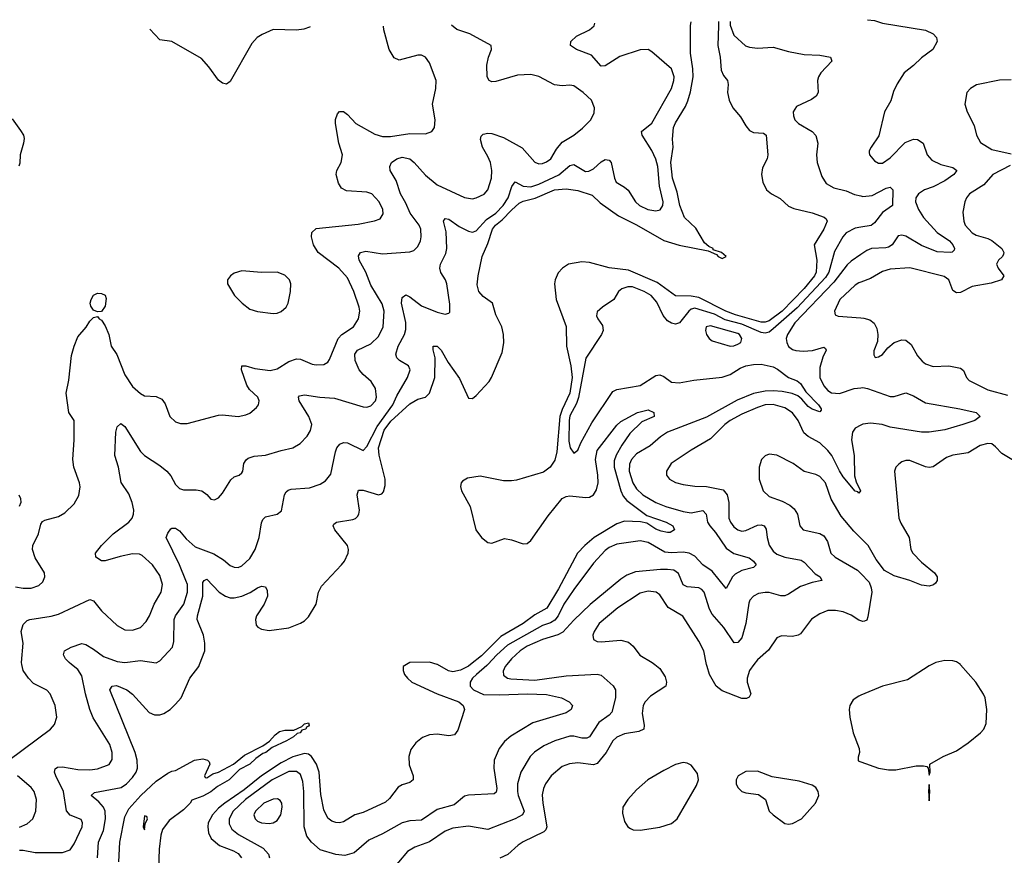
# Model space of a CAD drawing. Header units: inches. Extents: x 1771504 to 1971212, y 471788 to 643615.
# Tile 477 of 587: x 1865692 to 1870734, y 639024 to 643302. Entities that reach past the tile are written whole.
import ezdxf

# ---------------------------------------------------------------- set-up
doc = ezdxf.new("R2010")
doc.units = ezdxf.units.IN
doc.header["$MEASUREMENT"] = 0
for name, color, linetype in [('B8663', 7, 'Continuous'), ('B8664', 7, 'Continuous'), ('B8673', 7, 'Continuous'), ('B8674', 7, 'Continuous')]:
    doc.layers.add(name, color=color, linetype=linetype)

msp = doc.modelspace()

# ---------------------------------------------------------------- linework, layer by layer
at = {"layer": 'B8663', "color": 5}
for points, elevation in [([(1865636.4, 639510), (1865849.7, 639670), (1865870, 639693), (1865882.2, 639730), (1865873.5, 639790), (1865847.8, 639850), (1865829.8, 639869.8), (1865763, 639903), (1865736.9, 639930), (1865709.8, 639970), (1865702.7, 640000)], 360), ([(1865690.8, 639049.2), (1865710, 639049.4), (1865770, 639037), (1865910, 639037.8), (1865950, 639052), (1865970, 639081.6), (1866010.9, 639170), (1866014, 639190), (1866006.5, 639206.5), (1865950, 639228.4), (1865931.2, 639251.2), (1865916.5, 639350), (1865876.8, 639430), (1865869.8, 639450), (1865873, 639467), (1865885.6, 639474.4), (1865910, 639476.2), (1865990, 639462.2), (1866050, 639461.7), (1866090, 639466.7), (1866150, 639488.9), (1866165.5, 639514.5), (1866165.5, 639550), (1866153.2, 639590), (1866067.4, 639727.4), (1866050.5, 639770.5), (1866028.5, 639850), (1866010, 639942.4), (1865990, 639974.3), (1865957.2, 640000)], 340), ([(1866089.4, 639010), (1866095.7, 639090), (1866120.4, 639150), (1866131.3, 639210), (1866129, 639249), (1866121, 639270), (1866097.6, 639297.6), (1866057.4, 639330), (1866074.5, 639345.5), (1866211.2, 639370), (1866239.1, 639390), (1866270, 639421.8), (1866288.4, 639450), (1866294.6, 639470), (1866293.5, 639510), (1866283.2, 639550), (1866152.9, 639870), (1866165.7, 639890), (1866187.4, 639892.6), (1866239.5, 639870), (1866270, 639848), (1866354.9, 639754.9), (1866382.2, 639742.2), (1866410, 639742.3), (1866430, 639749.1), (1866462.2, 639770), (1866490, 639796.8), (1866517.9, 639830), (1866562.2, 639930), (1866609.3, 639990.7), (1866612.8, 640000)], 320), ([(1867672.3, 640000), (1867655.8, 639990), (1867654.9, 639970), (1867662.3, 639950), (1867677.3, 639930), (1867700.8, 639910), (1867829.7, 639849.7), (1867941.3, 639810), (1867963.5, 639790), (1867969.3, 639770), (1867936.4, 639663.6), (1867919.1, 639640.9), (1867890, 639635.4), (1867830, 639644.3), (1867790, 639639.9), (1867753.9, 639626.1), (1867720.3, 639599.7), (1867695.4, 639564.6), (1867684.2, 639530), (1867687.1, 639487.1), (1867706, 639430), (1867706.4, 639410), (1867690, 639396.3), (1867650, 639384.5), (1867630, 639372.1), (1867586.1, 639313.9), (1867564.9, 639295.1), (1867450, 639243.1), (1867408, 639230), (1867350, 639195.1), (1867330, 639189.8), (1867310, 639190.7), (1867290, 639198.4), (1867270, 639214), (1867250, 639257), (1867234.1, 639334.1), (1867225, 639450), (1867212.5, 639490), (1867185.9, 639530), (1867170, 639540.8), (1867150, 639543.9), (1867090, 639528.4), (1867030, 639497), (1866930.7, 639430), (1866840.8, 639359.2), (1866742.2, 639290), (1866710, 639264.4), (1866678.2, 639230), (1866657.6, 639190), (1866655, 639170), (1866658.6, 639138.6), (1866671.6, 639110), (1866714.5, 639074.5), (1866786.6, 639046.6), (1866810, 639032.5), (1866827.7, 639010)], 320), ([(1868089.4, 640000), (1868084.9, 639995.1), (1868030.6, 639950), (1868010.7, 639930), (1867998.6, 639910), (1867998.4, 639890), (1868015.2, 639870), (1868067.4, 639847.4), (1868150, 639844.3), (1868290, 639850.7), (1868390, 639846.6), (1868466, 639830), (1868506, 639810), (1868522.6, 639790), (1868516.5, 639770), (1868490, 639753.1), (1868318.9, 639701.1), (1868207.2, 639632.8), (1868174.4, 639605.6), (1868147.5, 639570), (1868122.5, 639510), (1868120.8, 639470), (1868135, 639365), (1868132.6, 639347.4), (1868121.2, 639338.8), (1867990, 639331.2), (1867970, 639326), (1867917.5, 639282.5), (1867830, 639257.9), (1867750, 639204.2), (1867690, 639200.6), (1867650, 639189.8), (1867550, 639133.7), (1867479.6, 639100.4), (1867404.2, 639035.8), (1867357.5, 639022.5), (1867310, 639027.2), (1867230, 639051.4), (1867186, 639090), (1867162.3, 639122.3), (1867148.1, 639170), (1867146.7, 639350), (1867142, 639402), (1867130, 639436.8), (1867110, 639453.3), (1867070, 639453), (1866985.1, 639410), (1866847.6, 639310), (1866784.8, 639250), (1866763.6, 639210), (1866764, 639184), (1866777.5, 639157.5), (1866811.9, 639130), (1866939.2, 639059.2), (1866965.1, 639030), (1866971.5, 639010)], 340), ([(1868186.5, 640000), (1868178.4, 639990), (1868167.1, 639967.1), (1868170, 639945.5), (1868190, 639931), (1868206.8, 639926.8), (1868330, 639920.7), (1868490, 639942.5), (1868650, 639950.9), (1868670, 639946.5), (1868731.7, 639891.7), (1868743.2, 639870), (1868743, 639830), (1868724.1, 639755.9), (1868710, 639740.3), (1868657.3, 639702.7), (1868610, 639630.9), (1868596.6, 639623.4), (1868570, 639624.1), (1868530, 639634.3), (1868510, 639633.2), (1868432.2, 639610), (1868375.8, 639584.2), (1868328, 639552), (1868305.2, 639530), (1868257.8, 639450), (1868241, 639390), (1868240.7, 639350), (1868245.4, 639330), (1868275.1, 639250), (1868267.6, 639230), (1868230, 639209.4), (1868090, 639156.2), (1867990, 639172.7), (1867910, 639162.4), (1867870, 639147.2), (1867790, 639091.9), (1867714.8, 639065.2), (1867677.4, 639042.6), (1867585.7, 638934.3)], 360), ([(1867999.9, 640000), (1867990, 639992.2), (1867950, 639971.3), (1867910, 639963.5), (1867888, 639968), (1867830.6, 640000)], 320), ([(1868944.8, 640000), (1868970, 639980.3), (1868997.1, 639937.1), (1869003.6, 639910), (1869000.3, 639890), (1868921.7, 639838.3), (1868895.5, 639810), (1868885.4, 639790), (1868879, 639750), (1868890.1, 639690), (1868887.8, 639670), (1868862.5, 639657.5), (1868790, 639645), (1868750, 639629.1), (1868729.7, 639610.3), (1868696, 639550), (1868650, 639492.7), (1868630, 639486.5), (1868550, 639497.7), (1868507.6, 639492.4), (1868470, 639477.4), (1868413.6, 639430), (1868385.2, 639390), (1868374.5, 639365.5), (1868367.7, 639332.3), (1868370.2, 639289.8), (1868391.5, 639170), (1868386.7, 639153.3), (1868376.3, 639143.7), (1868270, 639092.2), (1868244.6, 639075.4), (1868191.7, 639028.3), (1868150, 639008.9)], 380), ([(1869452.1, 640000), (1869430.1, 639970), (1869418.2, 639930), (1869417.1, 639910), (1869436.5, 639850), (1869427.2, 639832.8), (1869413.7, 639826.3), (1869390, 639827.1), (1869290, 639865.2), (1869258.2, 639890), (1869225.4, 639950), (1869212.2, 639990), (1869210, 640000)], 380), ([(1870000, 639843), (1869990, 639838.9), (1869961.1, 639818.9), (1869943.8, 639790), (1869940.4, 639770), (1869943.8, 639730), (1869960.4, 639650), (1869990.4, 639570), (1869992.4, 639550), (1869985.5, 639525.5), (1869986.4, 639506.4), (1870000, 639501.7)], 420), ([(1866199.3, 638990), (1866204.9, 639090), (1866230, 639220.7), (1866250, 639261.3), (1866311.7, 639330), (1866390, 639402.7), (1866450, 639444.9), (1866470, 639454.8), (1866490, 639458), (1866586, 639510), (1866630, 639518), (1866654, 639510), (1866662, 639502), (1866664.7, 639490), (1866638, 639430), (1866642, 639422), (1866650, 639421), (1866680.1, 639439.9), (1866709, 639450), (1866786, 639490), (1866843.6, 639536.4), (1866936.6, 639583.4), (1866971.7, 639608.3), (1866999.5, 639640.5), (1867022.3, 639657.7), (1867050, 639663.9), (1867095.3, 639664.7), (1867136.2, 639683.8), (1867150, 639696.3), (1867170, 639701), (1867174, 639690), (1867170, 639684.5), (1867160.7, 639679.3), (1867157.1, 639670), (1867136.5, 639663.5), (1867127.3, 639650), (1867113.2, 639646.8), (1867094, 639630), (1867058.6, 639610), (1866984.2, 639575.8), (1866952.8, 639550), (1866936.1, 639543.9), (1866901.2, 639518.8), (1866870, 639489.5), (1866817.9, 639462.1), (1866764.5, 639410), (1866704.1, 639375.9), (1866670, 639349.2), (1866630, 639325.6), (1866573.7, 639306.3), (1866564.2, 639290), (1866530, 639255.5), (1866457.5, 639202.5), (1866423.8, 639156.2), (1866413.9, 639126.1), (1866405.8, 639054.1), (1866401.6, 638910)], 280), ([(1865690, 639167.6), (1865730, 639183.8), (1865758.7, 639210), (1865774, 639250), (1865778, 639310), (1865765.6, 639350), (1865750.4, 639370.4), (1865679.8, 639430)], 360)]:
    msp.add_lwpolyline(points, dxfattribs=dict(at, elevation=elevation))
for points, elevation in [([(1869090, 639498), (1869050, 639488), (1868990, 639458.5), (1868909.4, 639410.6), (1868850, 639359.1), (1868806.7, 639310), (1868780.9, 639270), (1868779.2, 639239.2), (1868790, 639196), (1868805.5, 639170), (1868819.9, 639159.9), (1868833.8, 639153.8), (1868870, 639151.7), (1868970, 639167.3), (1869030, 639186), (1869058.7, 639210), (1869158.4, 639381.6), (1869167.8, 639410), (1869163, 639443), (1869130, 639484.5), (1869110, 639495.1)], 420), ([(1869470, 639455.1), (1869410, 639452.8), (1869370.6, 639430), (1869360.4, 639410), (1869360.5, 639390), (1869370.4, 639370.4), (1869390, 639350.8), (1869410, 639343.8), (1869475.3, 639335.3), (1869510.8, 639310), (1869530.4, 639250), (1869550.4, 639230), (1869610, 639186.4), (1869630, 639183.7), (1869650, 639187), (1869696.2, 639210), (1869767, 639290), (1869783.7, 639330), (1869781.2, 639350), (1869769, 639370), (1869750, 639382.7), (1869683.9, 639403.9), (1869546, 639426)], 420), ([(1867012.1, 639312.1), (1866990, 639311.2), (1866942.8, 639290), (1866899.3, 639250), (1866891.3, 639230), (1866897.3, 639210), (1866910, 639198), (1866930, 639189.4), (1866970, 639186.7), (1866990, 639190.2), (1867010, 639201.7), (1867029.8, 639230.2), (1867036.5, 639270), (1867033.6, 639290), (1867024.8, 639304.8)], 360), ([(1866330, 639226), (1866324.7, 639170), (1866330, 639154), (1866334.6, 639185.4), (1866346, 639210), (1866342, 639222)], 280)]:
    msp.add_lwpolyline(points, close=True, dxfattribs=dict(at, elevation=elevation))
at = {"layer": 'B8664', "color": 5}
for points, elevation in [([(1865957.2, 640000), (1865944.4, 640010), (1865926, 640030), (1865916.4, 640050), (1865920.5, 640070), (1865955.1, 640090), (1866010, 640107.2), (1866030, 640102.6), (1866070, 640079.6), (1866120.9, 640040.9), (1866190, 640016.1), (1866230, 640010.9), (1866310, 640021.4), (1866390, 640008.7), (1866410, 640019.5), (1866474.7, 640090), (1866481.4, 640118.6), (1866482.8, 640230), (1866489.9, 640250.1), (1866532.5, 640310), (1866551.6, 640370), (1866550.3, 640410), (1866542.7, 640430), (1866510, 640510.8), (1866442.4, 640650), (1866450, 640672.7), (1866465.4, 640694.6), (1866470, 640698.7), (1866490, 640698.2), (1866510, 640684.9), (1866543.4, 640643.4), (1866590, 640602.8), (1866686.3, 640566.3), (1866736.1, 640536.1), (1866770, 640508.1), (1866790, 640499.1), (1866810, 640496.9), (1866830, 640504.9), (1866870, 640542.7), (1866898, 640590), (1866918.4, 640650), (1866930, 640726), (1866937, 640743), (1866950, 640756), (1867010, 640770.3), (1867032.9, 640787.1), (1867047.9, 640870), (1867055.7, 640884.3), (1867066.5, 640893.5), (1867082.3, 640897.7), (1867175.1, 640904.9), (1867230, 640924), (1867258.5, 640941.5), (1867284.4, 640975.6), (1867308.6, 641090), (1867316.5, 641110), (1867331.6, 641128.4), (1867350, 641136.8), (1867370, 641136.1), (1867450, 641095.6), (1867470, 641116.1), (1867521.8, 641218.2), (1867602.8, 641330), (1867623.4, 641376.6), (1867677.7, 641470), (1867692.2, 641510), (1867682.4, 641530), (1867636.6, 641556.6), (1867622.4, 641570), (1867618, 641590), (1867629.7, 641629.8), (1867663.2, 641690), (1867670, 641716), (1867669.2, 641750.8), (1867646.9, 641850), (1867650, 641879.3), (1867670, 641892.8), (1867690, 641883.2), (1867750, 641836.6), (1867830, 641804), (1867870, 641794.9), (1867890, 641798.8), (1867894.9, 641805.1), (1867895.4, 641844.6), (1867879.2, 641950), (1867872.1, 641970), (1867848.1, 642008.1), (1867843.7, 642030), (1867847.5, 642050), (1867874.5, 642105.5), (1867878.7, 642130), (1867875.5, 642215.5), (1867861.5, 642270), (1867870, 642284.4), (1867890, 642280.7), (1867942.9, 642243), (1867990, 642218.7), (1868010, 642214.8), (1868030, 642221.4), (1868081.6, 642278.4), (1868130, 642312.2), (1868167.1, 642350), (1868193.6, 642390), (1868211.7, 642448.3), (1868228.8, 642471.2), (1868270.4, 642450), (1868310, 642445.8), (1868350, 642459.5), (1868452.2, 642507.8), (1868510, 642555.7), (1868530, 642560.5), (1868590, 642524.2), (1868606.8, 642526.8), (1868630, 642539.2), (1868670, 642575), (1868690, 642586.2), (1868710, 642582.3), (1868720.2, 642570), (1868737.8, 642490), (1868747, 642470), (1868790, 642445.3), (1868808.3, 642428.3), (1868846.2, 642370), (1868866.5, 642350), (1868908.4, 642330), (1868950, 642322.7), (1868972.2, 642327.8), (1868986.2, 642350), (1868987.1, 642370), (1868967.7, 642450), (1868959.2, 642550), (1868950, 642588.4), (1868930, 642632), (1868879.2, 642710), (1868875.8, 642730), (1868930, 642772.4), (1869029.8, 642950), (1869041.7, 642990), (1869042.9, 643010), (1869029.7, 643050), (1868930, 643137), (1868909.7, 643149.7), (1868870, 643148.4), (1868766, 643114), (1868690, 643065.1), (1868670, 643064.7), (1868619.7, 643119.7), (1868542.7, 643150), (1868512.7, 643170), (1868515.1, 643190), (1868542.9, 643217.1), (1868610, 643250.3), (1868633.7, 643270), (1868637.4, 643283.8)], 340), ([(1866612.8, 640000), (1866639.5, 640070), (1866639.6, 640110), (1866632.6, 640150), (1866600.4, 640230), (1866601.9, 640250), (1866629.9, 640350), (1866630, 640421), (1866636, 640430), (1866650, 640437), (1866713.2, 640370), (1866746.3, 640350), (1866770, 640342.5), (1866790, 640341.5), (1866830, 640350.1), (1866871.2, 640368.8), (1866910, 640393.2), (1866930, 640401.1), (1866950, 640398), (1866959.8, 640379.8), (1866961.3, 640350), (1866944.1, 640310), (1866905, 640250), (1866898.9, 640230), (1866902.5, 640202.5), (1866911.1, 640191.1), (1866930, 640181.8), (1866970, 640174.2), (1867070, 640188.3), (1867130, 640211.5), (1867150, 640224.4), (1867170, 640245.2), (1867209.9, 640310), (1867222.6, 640370), (1867238, 640402), (1867339.2, 640510), (1867354.6, 640530), (1867374.6, 640570), (1867375.3, 640590), (1867369.9, 640610), (1867305.3, 640690), (1867296.4, 640710), (1867300.7, 640719.3), (1867314, 640730), (1867397.4, 640742.6), (1867411.5, 640748.5), (1867421, 640759), (1867428.8, 640770), (1867431.4, 640790), (1867420.8, 640870), (1867427, 640893), (1867450, 640893.8), (1867530, 640869.3), (1867546.3, 640873.7), (1867554.8, 640885.2), (1867562.9, 640917.1), (1867563.9, 640950), (1867532.8, 641072.8), (1867529.7, 641109.7), (1867559, 641201), (1867593.2, 641246.8), (1867690, 641334.3), (1867730, 641358.5), (1867770, 641369.5), (1867790.4, 641390), (1867817.9, 641470), (1867818.9, 641570), (1867809.1, 641610.9), (1867809.9, 641630.2), (1867830, 641631), (1867850.1, 641610.1), (1867886.1, 641546.1), (1867944, 641464), (1867990, 641364.4), (1868010, 641362.4), (1868030, 641377.1), (1868096.9, 641450), (1868108.2, 641470), (1868162.3, 641597.7), (1868171.9, 641648.1), (1868169.3, 641690), (1868160.2, 641730), (1868130.7, 641790), (1868112.9, 641850), (1868065.1, 641885.1), (1868043.1, 641910), (1868035.3, 641944.7), (1868040.3, 641990), (1868060.5, 642090), (1868090, 642156.9), (1868112.6, 642230), (1868127.8, 642250), (1868163.3, 642276.7), (1868210, 642327.2), (1868250, 642362.6), (1868270, 642372.3), (1868331.2, 642388.7), (1868430, 642430.1), (1868490, 642436.4), (1868550, 642427.7), (1868622.8, 642402.8), (1868664.2, 642364.2), (1868758.4, 642298.4), (1868850, 642252.1), (1868990, 642171.8), (1869070, 642147.9), (1869218, 642118), (1869260.5, 642100.5), (1869268.4, 642090), (1869290, 642079.5), (1869309.3, 642090), (1869285.2, 642110), (1869243.7, 642123.7), (1869242.7, 642130), (1869220.3, 642140.3), (1869199.3, 642159.3), (1869153.8, 642233.8), (1869097, 642290), (1869072.8, 642350), (1869058.5, 642418.5), (1869035.2, 642490), (1869027, 642570), (1869038, 642650), (1869035.4, 642690), (1869040.4, 642750), (1869050, 642774.4), (1869102, 642858), (1869114.2, 642885.8), (1869127.6, 642932.4), (1869140.2, 643010), (1869139.6, 643050), (1869126.7, 643130), (1869127.9, 643272), (1869130.1, 643290.2)], 320), ([(1869269.9, 643292), (1869270.6, 643270), (1869266.4, 643170), (1869279.9, 643110), (1869284.1, 643044.1), (1869296.3, 643016.3), (1869316.9, 642990), (1869320.2, 642970), (1869315.9, 642930), (1869324.5, 642890), (1869344.6, 642850), (1869384.1, 642804.1), (1869410, 642758), (1869430, 642734.4), (1869450, 642723.6), (1869501.1, 642721.1), (1869514.9, 642710), (1869523.8, 642610), (1869520.5, 642590), (1869496.5, 642543.5), (1869490.3, 642510), (1869498.3, 642470), (1869516.4, 642430), (1869542, 642410), (1869586.9, 642386.9), (1869630, 642347), (1869655.8, 642335.8), (1869750, 642312.9), (1869811.5, 642291.5), (1869822.8, 642282.8), (1869827, 642270), (1869810.1, 642230), (1869761.2, 642150), (1869774.1, 642070), (1869771.6, 642010), (1869762.2, 641990), (1869710, 641924.8), (1869596.4, 641810), (1869530, 641759.9), (1869510, 641753), (1869490, 641752.8), (1869357.4, 641790), (1869307.8, 641810), (1869170, 641879.3), (1869130, 641886.8), (1869050, 641888.1), (1868957.1, 641957.1), (1868810, 642018.8), (1868710, 642032.3), (1868610, 642059.4), (1868570, 642062.3), (1868502, 642050), (1868472.4, 642030), (1868450, 642006), (1868434, 641970), (1868430.4, 641950), (1868439.7, 641870), (1868490.7, 641730.7), (1868491.5, 641630), (1868514.4, 641530), (1868520.4, 641470), (1868509.2, 641390), (1868470, 641306.8), (1868457.7, 641270), (1868442, 641090), (1868432.8, 641047.2), (1868409.1, 641010.9), (1868374.5, 640985.5), (1868235.8, 640944.2), (1868210, 640940.1), (1868170, 640941.5), (1868050, 640965.2), (1867985.7, 640954.3), (1867960.2, 640939.8), (1867952.2, 640930), (1867949, 640911), (1867954.3, 640890), (1867999, 640810), (1868027.6, 640690), (1868057, 640650), (1868090, 640625.7), (1868110, 640621.1), (1868174.5, 640645.5), (1868210, 640639.3), (1868270, 640617.5), (1868290, 640620.2), (1868310, 640635.9), (1868397.9, 640762.1), (1868469.9, 640850.1), (1868490, 640860.5), (1868510, 640864.2), (1868590, 640855.6), (1868610, 640857.4), (1868630.9, 640869.1), (1868645.8, 640894.2), (1868654.6, 640930), (1868653.1, 640970), (1868640.7, 641050), (1868650, 641096.5), (1868750, 641225.2), (1868770, 641244.5), (1868856.2, 641290), (1868910, 641303.7), (1868939.1, 641290), (1868940.7, 641270), (1868877.3, 641242.7), (1868817.1, 641182.9), (1868776, 641124), (1868747, 641073), (1868735.9, 641044.1), (1868735.5, 641010), (1868770.8, 640890), (1868782.8, 640862.8), (1868800.4, 640840.4), (1868903.9, 640763.9), (1869003.1, 640730), (1869037.6, 640710), (1869045.5, 640690), (1869023.1, 640676.9), (1869010, 640675.6), (1868976.6, 640683.4), (1868950, 640693.9), (1868903.6, 640723.6), (1868871.7, 640731.6), (1868790, 640734.8), (1868750, 640721.3), (1868634.4, 640650), (1868586.5, 640610), (1868548.8, 640571.2), (1868451.6, 640388.4), (1868390.7, 640289.3), (1868330, 640254.3), (1868270.4, 640209.6), (1868156.3, 640143.7), (1868056, 640044), (1867999.9, 640000)], 320), ([(1869330, 643292.8), (1869330, 643274.8), (1869350, 643222.4), (1869408.7, 643168.7), (1869430, 643160.8), (1869470, 643156.5), (1869550, 643160.8), (1869630, 643138.9), (1869710, 643123.2), (1869790, 643120.8), (1869844.7, 643110), (1869850.6, 643090), (1869795.5, 643030), (1869782.4, 643010), (1869777.6, 642990), (1869781.6, 642930), (1869770.5, 642910), (1869746.9, 642893.1), (1869670, 642857.4), (1869653.1, 642830), (1869654, 642810), (1869662.4, 642790), (1869680.3, 642770), (1869750.1, 642730.1), (1869768.6, 642708.6), (1869780.2, 642670), (1869773.2, 642610), (1869776.5, 642570), (1869799.1, 642499.1), (1869822.6, 642462.6), (1869860.5, 642440.5), (1869925.2, 642425.2), (1869967.1, 642407.1), (1870000, 642399.5)], 340), ([(1865670, 640398.8), (1865710, 640391.1), (1865750, 640391.3), (1865790, 640404.6), (1865810, 640423), (1865821.1, 640450), (1865818.9, 640470), (1865770, 640546.6), (1865757.7, 640590), (1865758.9, 640610), (1865788, 640670), (1865800.5, 640719.5), (1865807.9, 640732.1), (1865820.1, 640739.9), (1865890, 640758), (1865922.6, 640777.4), (1865970, 640823), (1865993.6, 640866.4), (1866001, 640910), (1865998.5, 640930), (1865968.2, 641010), (1865963.5, 641050), (1865969.7, 641150), (1865969.7, 641249.7), (1865943, 641290), (1865929.7, 641390.3), (1865943.8, 641456.2), (1865956.8, 641583.2), (1865970, 641630.8), (1865990, 641678.8), (1866031.9, 641728.1), (1866050, 641758), (1866070, 641778), (1866090, 641782), (1866098, 641770), (1866110, 641764), (1866130, 641734.4), (1866148, 641690), (1866159.2, 641630), (1866188.4, 641588.4), (1866230, 641483.6), (1866270, 641423.2), (1866310, 641387.2), (1866330, 641376.9), (1866390, 641373.4), (1866419.1, 641359.1), (1866435.8, 641335.8), (1866461.1, 641270), (1866490, 641242.4), (1866514.7, 641234.7), (1866550, 641234.9), (1866710, 641276.9), (1866730, 641279.1), (1866810, 641270.3), (1866850, 641278), (1866870, 641287), (1866904.4, 641315.6), (1866914.7, 641330), (1866918.9, 641350), (1866911, 641370), (1866869.2, 641409.2), (1866855.3, 641430), (1866828, 641510), (1866829.3, 641530), (1866849.7, 641530.3), (1866896.2, 641516.2), (1866973.9, 641506.1), (1867010, 641514.3), (1867070, 641552.1), (1867110, 641565.7), (1867130, 641564.3), (1867190, 641537.8), (1867210, 641534.2), (1867250, 641537.3), (1867270, 641548.9), (1867278, 641562), (1867323, 641670), (1867342, 641690), (1867402, 641730), (1867426.1, 641770), (1867433.4, 641810), (1867430.5, 641830), (1867403.7, 641910), (1867370, 641979.8), (1867325.4, 642030), (1867219.5, 642110), (1867196.2, 642150), (1867185.7, 642190), (1867188.3, 642211.7), (1867210, 642233.2), (1867425.7, 642254.3), (1867508.2, 642271.8), (1867537.2, 642282.7), (1867552.7, 642307.3), (1867551.7, 642330), (1867532.8, 642370), (1867495.1, 642410), (1867470, 642418.7), (1867365.3, 642425.3), (1867340, 642440), (1867324.2, 642464.2), (1867311.9, 642510), (1867315.6, 642530), (1867338.8, 642570), (1867344.7, 642610), (1867326.6, 642670), (1867309.8, 642769.8), (1867308.9, 642791.1), (1867320, 642820), (1867330, 642832), (1867350, 642831.6), (1867370, 642816.9), (1867412.9, 642770), (1867510, 642715.8), (1867550, 642703.5), (1867590, 642704.6), (1867690, 642718.6), (1867770, 642718), (1867802.7, 642730), (1867816.9, 642750), (1867818.9, 642790), (1867805.1, 642870), (1867823.1, 642950), (1867823.8, 642990), (1867790, 643080.9), (1867770, 643109.5), (1867750, 643119.6), (1867730, 643120.5), (1867634.5, 643094.5), (1867610, 643106), (1867584.5, 643150), (1867556.5, 643250), (1867555.7, 643269.6)], 380), ([(1865702.7, 640000), (1865700.3, 640010), (1865708.8, 640110), (1865699.3, 640170), (1865710, 640204.9), (1865730, 640224.9), (1865744, 640230), (1865852.8, 640247.2), (1865890, 640257.7), (1866050, 640334), (1866070, 640326), (1866110, 640274.7), (1866190, 640199.6), (1866230, 640178.6), (1866270, 640175.6), (1866310, 640190.2), (1866339.1, 640220.9), (1866356.2, 640250), (1866380.8, 640310), (1866415.5, 640370), (1866422.8, 640410), (1866410, 640455.6), (1866372.1, 640510), (1866319.1, 640559.1), (1866304.9, 640564.9), (1866270, 640566.3), (1866206.4, 640553.6), (1866130, 640531.1), (1866110, 640531.5), (1866080.7, 640550), (1866080.5, 640570), (1866109.7, 640610), (1866169.9, 640670.1), (1866251.1, 640730), (1866267.2, 640750), (1866274, 640770), (1866275.5, 640790), (1866267.3, 640830), (1866250, 640874.3), (1866212, 640932), (1866197, 641010), (1866178.5, 641070), (1866183.1, 641190), (1866190, 641217.3), (1866210, 641234), (1866230, 641219.1), (1866310, 641091.7), (1866330.4, 641070), (1866410, 641019.6), (1866444.9, 640990), (1866465.9, 640965.9), (1866490, 640922), (1866510, 640902.3), (1866530, 640894), (1866594.9, 640894.9), (1866624.7, 640890), (1866650.4, 640870.4), (1866670, 640846.8), (1866690, 640842.8), (1866710, 640854), (1866730, 640877.3), (1866773.3, 640946.7), (1866790, 640960.7), (1866815.3, 640970), (1866830, 640981), (1866835.1, 640990), (1866839.7, 641030), (1866850.9, 641049.1), (1866862.3, 641057.7), (1866893.2, 641066.8), (1866950, 641072.1), (1867030, 641096.5), (1867090.7, 641109.3), (1867127.7, 641132.3), (1867164.4, 641170), (1867181.7, 641198.3), (1867187.3, 641230), (1867172.4, 641270), (1867122.6, 641350), (1867119.1, 641370), (1867124.2, 641375.8), (1867150, 641380.6), (1867229.1, 641369.1), (1867304.2, 641364.2), (1867450, 641319), (1867470, 641318.3), (1867490, 641324.9), (1867513.5, 641350), (1867518.4, 641370), (1867513.3, 641413.3), (1867491.3, 641450), (1867450, 641484.8), (1867429.5, 641509.5), (1867410, 641557.6), (1867407.5, 641590), (1867422.4, 641610), (1867490, 641642.5), (1867530, 641680.7), (1867552.9, 641730), (1867559, 641810), (1867547.9, 641847.9), (1867490, 641943.5), (1867463.9, 642010), (1867429.8, 642070), (1867426.4, 642093.6), (1867437.6, 642110), (1867463.9, 642116.1), (1867550, 642102.9), (1867690, 642112.7), (1867710, 642120.2), (1867730, 642140.3), (1867744.1, 642170), (1867747.9, 642190), (1867745.5, 642230), (1867738.2, 642250), (1867691.3, 642311.3), (1867670, 642362), (1867642, 642410), (1867618.9, 642478.9), (1867589.8, 642530), (1867586.8, 642550), (1867595.5, 642570), (1867623.1, 642590), (1867650, 642597.8), (1867690, 642589.5), (1867711.6, 642571.6), (1867770, 642505.4), (1867830, 642455.8), (1867970, 642391.2), (1868010, 642385.4), (1868030, 642389.2), (1868070, 642408.1), (1868089.8, 642430), (1868108.4, 642490), (1868109.2, 642530), (1868102.1, 642570), (1868090, 642601.1), (1868062.2, 642650), (1868051.6, 642688.4), (1868055.1, 642704.9), (1868064.9, 642715.1), (1868090, 642720.9), (1868110, 642719.1), (1868170, 642698.6), (1868265.7, 642645.7), (1868330, 642571.8), (1868350, 642563.2), (1868370, 642565.2), (1868390, 642573.4), (1868411.6, 642590), (1868440.3, 642639.7), (1868470, 642675.2), (1868529.4, 642710), (1868574.2, 642745.9), (1868616, 642790), (1868634.2, 642825.8), (1868635.1, 642850), (1868619.6, 642890), (1868577.6, 642930), (1868530, 642963), (1868510, 642966.6), (1868470, 642963.1), (1868430, 642968.8), (1868350, 643011.6), (1868310, 643022), (1868241.2, 643018.8), (1868130, 642985.4), (1868110, 642984.5), (1868095.3, 642990), (1868086.6, 643010), (1868083.7, 643070), (1868092, 643110), (1868107.3, 643150), (1868107, 643170), (1867997.1, 643230), (1867930, 643251.7), (1867902.7, 643274.2)], 360), ([(1867178.8, 643264.7), (1867176.5, 643263.5), (1867146.8, 643253.2), (1867110, 643249), (1866990, 643252.4), (1866933.7, 643226.3), (1866908.2, 643210), (1866879.7, 643180.3), (1866770, 642985.6), (1866750, 642971.8), (1866730, 642977.6), (1866710, 642991.8), (1866661, 643061), (1866622.7, 643102.7), (1866470, 643189.6), (1866410, 643199.7), (1866357.7, 643254)], 380), ([(1865653.8, 642793.8), (1865695.3, 642735.2), (1865710.3, 642710.2), (1865714.3, 642694.3), (1865711.7, 642670), (1865693.1, 642610), (1865692, 642568), (1865687.3, 642552.7)], 380), ([(1870000, 642239), (1869970, 642234.1), (1869925, 642210), (1869907.4, 642190), (1869865.4, 642114.6), (1869835.9, 642010), (1869818.7, 641981.3), (1869673, 641827), (1869550, 641718.5), (1869530, 641702.9), (1869510, 641696.2), (1869490, 641700.1), (1869390, 641743.4), (1869304.7, 641764.7), (1869250, 641793.4), (1869150, 641824.9), (1869130, 641819), (1869118, 641810), (1869070.4, 641749.6), (1869050, 641743.2), (1869030, 641748), (1869010, 641759.9), (1868987.4, 641787.4), (1868955.3, 641855.3), (1868926, 641890), (1868890, 641910.4), (1868830, 641933.7), (1868805.5, 641934.5), (1868776.2, 641923.8), (1868758.7, 641910), (1868734.4, 641870), (1868676.5, 641830), (1868650, 641806), (1868645.9, 641785.9), (1868651.8, 641770), (1868676.8, 641736.8), (1868679.7, 641710), (1868671.8, 641690), (1868591.8, 641568.2), (1868552.8, 641367.2), (1868542.8, 641337.2), (1868510, 641273.8), (1868505, 641250), (1868504.2, 641144.2), (1868510.2, 641110.2), (1868530, 641083.1), (1868550, 641097.1), (1868565.4, 641134.6), (1868621.5, 641238.5), (1868730, 641397.6), (1868750, 641408.3), (1868870, 641429.3), (1868950, 641479.7), (1868970, 641483.6), (1868990, 641475.6), (1869030, 641445.7), (1869070, 641442.8), (1869143.8, 641456.2), (1869290, 641472.3), (1869330, 641484.6), (1869382.2, 641517.8), (1869410, 641529.7), (1869450, 641537.2), (1869490, 641538.4), (1869550, 641525.2), (1869573.1, 641513.1), (1869630, 641469.4), (1869673.4, 641453.4), (1869690, 641438.5), (1869717.2, 641397.2), (1869782, 641330), (1869796.4, 641310), (1869797.1, 641302.9), (1869790, 641294), (1869750, 641307.3), (1869730, 641321.5), (1869698.2, 641358.2), (1869676.2, 641376.2), (1869647.3, 641387.3), (1869597.5, 641397.5), (1869550, 641401), (1869510, 641399.2), (1869450, 641387.3), (1869366.9, 641353.1), (1869210, 641267.5), (1869010, 641189.3), (1868973.2, 641166.8), (1868920.3, 641119.7), (1868850, 641078.3), (1868825.9, 641050), (1868814.3, 641025.7), (1868813, 640990), (1868832.1, 640930), (1868850, 640900.5), (1868882.5, 640870), (1868950, 640829.6), (1869000.3, 640810), (1869090, 640784.2), (1869130, 640777.6), (1869190, 640789.4), (1869208, 640770), (1869214.9, 640730), (1869227, 640710), (1869255.8, 640675.8), (1869310, 640596), (1869350, 640569.6), (1869427.1, 640547.1), (1869450.3, 640530), (1869464.2, 640510), (1869450, 640496.9), (1869390, 640481), (1869356.4, 640463.6), (1869341.6, 640450), (1869310, 640389.7), (1869238.1, 640478.1), (1869190.8, 640510.8), (1869150, 640554.5), (1869120.5, 640570), (1869090, 640575.8), (1869030, 640572.1), (1868995.4, 640575.4), (1868910, 640624.5), (1868870, 640634.1), (1868750, 640615.8), (1868710, 640599.1), (1868690, 640584), (1868630, 640518.8), (1868530, 640384.2), (1868478.8, 640310), (1868448.8, 640250), (1868432.2, 640227.8), (1868410, 640214), (1868370, 640199.5), (1868190, 640099.2), (1868135, 640050), (1868089.4, 640000)], 340), ([(1870000, 642099.8), (1869950, 642066.4), (1869930, 642046.4), (1869862, 641958), (1869661, 641750), (1869624.1, 641690), (1869618, 641670), (1869620.3, 641650), (1869629.2, 641629.2), (1869650, 641613.4), (1869667.4, 641607.4), (1869704.5, 641604.5), (1869751.6, 641608.4), (1869810, 641625.3), (1869818.2, 641618.2), (1869821.5, 641610), (1869805.3, 641574.7), (1869790, 641521.2), (1869789.5, 641470), (1869810, 641426.5), (1869830, 641403.2), (1869850, 641390.8), (1869890, 641388.5), (1869966.3, 641413.7), (1870000, 641417.4)], 360), ([(1870000, 641958.8), (1869990, 641955.2), (1869970, 641942.9), (1869892.2, 641870), (1869864.9, 641810), (1869867.7, 641790), (1869883.6, 641783.6), (1870000, 641775.3)], 380), ([(1870000, 641225.8), (1869970.3, 641210), (1869957.1, 641190), (1869951.8, 641150), (1869965.1, 641070), (1869967, 640967), (1869976, 640936), (1869998, 640890), (1869990, 640877.2), (1869983.9, 640883.9), (1869970, 640888), (1869910, 640962), (1869890, 640992.8), (1869851.9, 641070), (1869830, 641096.8), (1869790, 641134.9), (1869730, 641167.9), (1869707.3, 641187.3), (1869679, 641250), (1869650, 641289.8), (1869610, 641315.4), (1869550, 641331.6), (1869510, 641329.3), (1869470, 641316.9), (1869390, 641282), (1869330.2, 641250), (1869303.2, 641230), (1869230, 641155.6), (1869130, 641098.4), (1869028.9, 641030), (1869004.2, 640990), (1869004.2, 640970), (1869019.3, 640950), (1869050, 640931.7), (1869090, 640922.4), (1869150, 640912.9), (1869210, 640911.1), (1869294.2, 640894.2), (1869315.7, 640870), (1869323.3, 640830), (1869323.8, 640750), (1869331.3, 640730), (1869350, 640705.2), (1869370, 640689.2), (1869390, 640683.2), (1869410, 640687.3), (1869470, 640713.2), (1869490, 640715.9), (1869504.9, 640710), (1869514.1, 640694.1), (1869519.3, 640650), (1869530, 640612), (1869550, 640580.2), (1869570, 640565.9), (1869610, 640550.6), (1869694.8, 640534.8), (1869710, 640524.7), (1869765.2, 640465.2), (1869791.7, 640450), (1869799.1, 640430), (1869750, 640420.2), (1869690, 640400.2), (1869630, 640360.3), (1869610, 640351.8), (1869590, 640351.8), (1869530.3, 640369.7), (1869510, 640369.8), (1869476.2, 640363.8), (1869450, 640351.1), (1869431, 640329), (1869425.5, 640314.5), (1869410.8, 640210), (1869390, 640137), (1869370, 640112.8), (1869351.5, 640111.5), (1869298.4, 640190), (1869238.3, 640258.3), (1869224.4, 640284.4), (1869198, 640370), (1869185.1, 640385.1), (1869170, 640392.4), (1869110, 640398.8), (1869090, 640408.9), (1869066.6, 640466.6), (1869042.6, 640482.6), (1869010, 640487.7), (1868973, 640487), (1868845.7, 640474.3), (1868801.5, 640458.5), (1868770, 640437.4), (1868612.9, 640307.1), (1868530, 640227.6), (1868473.8, 640166.2), (1868447.2, 640152.8), (1868370, 640128.8), (1868290, 640093.7), (1868254.7, 640070), (1868210.7, 640030), (1868186.5, 640000)], 360), ([(1870000, 640646.5), (1869963.3, 640683.3), (1869899.7, 640759.7), (1869847.3, 640847.3), (1869818.4, 640930), (1869790, 640962.9), (1869770, 640973.3), (1869710, 640988.7), (1869653, 641030), (1869570, 641073), (1869530, 641078), (1869510.4, 641069.6), (1869490.4, 641049.6), (1869478.4, 641010), (1869478.7, 640950), (1869498.7, 640890), (1869530, 640860.2), (1869596.9, 640836.9), (1869635.7, 640815.7), (1869657.5, 640797.5), (1869675.3, 640770), (1869687.2, 640710), (1869703.8, 640690), (1869790, 640671.4), (1869810, 640659.5), (1869829.2, 640630), (1869845.5, 640570), (1869868.7, 640550), (1869983.4, 640483.4), (1870000, 640465.8)], 380), ([(1865687.3, 640870), (1865696.3, 640850), (1865697.1, 640830), (1865688.5, 640810)], 380), ([(1869210, 640000), (1869195.2, 640070), (1869170, 640119.8), (1869087.2, 640247.2), (1869012, 640292), (1868970, 640356.8), (1868951, 640371), (1868910, 640376.1), (1868870, 640365.6), (1868755, 640290), (1868659.2, 640210), (1868633.6, 640170), (1868626.9, 640150), (1868630, 640128.2), (1868650, 640118.9), (1868670, 640116.1), (1868770, 640124.2), (1868810, 640115.2), (1868834.2, 640094.2), (1868867.8, 640047.8), (1868930.9, 640010.9), (1868944.8, 640000)], 380), ([(1870000, 640223.5), (1869990, 640226.8), (1869950, 640252.3), (1869910, 640269.8), (1869870, 640276.8), (1869830, 640276.5), (1869790, 640259.8), (1869747.1, 640232.9), (1869690, 640157.3), (1869679.5, 640150), (1869650, 640143.7), (1869592.8, 640147.3), (1869570, 640137.6), (1869526.7, 640073.3), (1869470, 640024.4), (1869452.1, 640000)], 380), ([(1867830.6, 640000), (1867830, 640000.3), (1867790, 640012.9), (1867689.6, 640010.5), (1867672.3, 640000)], 320)]:
    msp.add_lwpolyline(points, dxfattribs=dict(at, elevation=elevation))
for points, elevation in [([(1866830, 642016.4), (1866790, 642003.6), (1866770.6, 641990), (1866756.3, 641970), (1866755.5, 641950), (1866791.8, 641890), (1866830.3, 641850), (1866870, 641820.2), (1866910, 641807.3), (1866990, 641798), (1867010, 641799.1), (1867030, 641807.2), (1867056.9, 641830), (1867067.1, 641850), (1867079.3, 641910), (1867079.4, 641950), (1867073.3, 641970), (1867050, 641994), (1867010, 642009), (1866930, 642006.8)], 420), ([(1866090, 641806), (1866070, 641814), (1866055.5, 641835.5), (1866052.7, 641850), (1866057, 641870), (1866070, 641890.8), (1866090, 641902), (1866110, 641900.7), (1866130, 641890.8), (1866134.4, 641874.4), (1866130, 641835.3), (1866110, 641808.7)], 380), ([(1869230, 641735.3), (1869208.3, 641730), (1869204.6, 641710), (1869209.4, 641690), (1869223.2, 641670), (1869238.4, 641658.4), (1869330, 641630.2), (1869350, 641631.7), (1869370, 641641), (1869384.4, 641650), (1869390.7, 641670), (1869379, 641690), (1869370, 641695.1)], 360)]:
    msp.add_lwpolyline(points, close=True, dxfattribs=dict(at, elevation=elevation))
at = {"layer": 'B8673', "color": 5, "elevation": 420}
for points in [[(1870000, 639501.7), (1870090.8, 639470), (1870140.8, 639460.8), (1870178.2, 639461.8), (1870282.3, 639482.3), (1870321.4, 639481.4), (1870338, 639478), (1870344.7, 639470), (1870350, 639434), (1870354, 639450), (1870352.7, 639490), (1870420.5, 639530), (1870490, 639558.7), (1870550, 639600.2), (1870613.3, 639650), (1870629.7, 639670), (1870641.4, 639698.6), (1870644.7, 639770), (1870636.9, 639830), (1870628.4, 639848.5), (1870587.8, 639910), (1870510, 639999.5), (1870509.3, 640000)], [(1870363.4, 640000), (1870350, 639993.5), (1870237.9, 639922.1), (1870111.2, 639888.8), (1870000, 639843)]]:
    msp.add_lwpolyline(points, dxfattribs=at)
msp.add_lwpolyline([(1870350, 639386), (1870346.4, 639353.6), (1870350, 639302), (1870353.3, 639350)], close=True, dxfattribs=at)
at = {"layer": 'B8674', "color": 5}
for points, elevation in [([(1870033.7, 643302), (1870070, 643298.4), (1870110, 643284.2), (1870330, 643248.5), (1870370.8, 643230), (1870387.3, 643210), (1870390.6, 643190), (1870368.5, 643150), (1870310, 643107.1), (1870270, 643066.6), (1870222.4, 643030), (1870185.9, 642974.1), (1870166.2, 642933.8), (1870153, 642887), (1870120.9, 642830), (1870092.5, 642707.5), (1870052.7, 642650), (1870042, 642630), (1870042.5, 642622.5), (1870044, 642610), (1870070, 642579.1), (1870090, 642566.7), (1870110, 642567.2), (1870150, 642594.4), (1870227, 642673), (1870270, 642691.1), (1870290, 642688), (1870318.9, 642670), (1870339.3, 642610), (1870363, 642583), (1870410, 642559.8), (1870470, 642546), (1870492, 642530), (1870475.2, 642510), (1870430, 642477.7), (1870370, 642446.1), (1870325.5, 642430), (1870294.4, 642410), (1870280.6, 642390), (1870279, 642370), (1870294.6, 642330), (1870321.1, 642290), (1870390, 642212.4), (1870454.3, 642170), (1870471.1, 642150), (1870480.2, 642130), (1870477.5, 642122.5), (1870468.2, 642111.8), (1870458, 642110), (1870390, 642113.9), (1870310, 642145.3), (1870230, 642193), (1870210, 642199), (1870190, 642195.6), (1870159.7, 642150), (1870142.1, 642137.9), (1870126.9, 642133.1), (1870054.8, 642130), (1870030, 642119.8), (1870000, 642099.8)], 360), ([(1870770, 642993.6), (1870710, 642992.6), (1870591.8, 642968.2), (1870560.7, 642950), (1870543, 642930), (1870532.7, 642870), (1870544.2, 642830), (1870579.6, 642759.6), (1870591.7, 642710), (1870613, 642673), (1870670, 642637.1), (1870770, 642614.5)], 380), ([(1870765, 642555), (1870676.1, 642510), (1870630, 642456.5), (1870556.5, 642410), (1870540.9, 642390), (1870532.8, 642370), (1870522.7, 642317.3), (1870526.4, 642270), (1870534, 642250), (1870569.3, 642210), (1870590, 642198.2), (1870650, 642181.7), (1870670, 642171.7), (1870722, 642130), (1870732.3, 642110), (1870730, 642101.2), (1870725.7, 642090), (1870704.2, 642070), (1870695.3, 642050), (1870702.4, 642030), (1870731.7, 641990), (1870719.5, 641970), (1870667.9, 641952.1), (1870570, 641935.7), (1870510, 641904.8), (1870490, 641903.1), (1870470, 641915.1), (1870450.7, 641970.7), (1870426.5, 641986.5), (1870251.2, 642031.2), (1870150, 642024.5), (1870110, 642012.9), (1870050, 641976.8), (1870000, 641958.8)], 380), ([(1870000, 642399.5), (1870010, 642397.2), (1870057.9, 642402.1), (1870130, 642439), (1870150, 642444), (1870164, 642430), (1870161, 642350), (1870110, 642314.9), (1870070, 642261.2), (1870052.4, 642247.6), (1870000, 642239)], 340), ([(1870000, 641775.3), (1870014.3, 641774.3), (1870045.7, 641765.7), (1870067.9, 641747.9), (1870081.1, 641721.1), (1870087.4, 641690), (1870085.1, 641654.9), (1870066.8, 641606.8), (1870066, 641586), (1870072.7, 641572.7), (1870090, 641576), (1870110, 641587.3), (1870138, 641622), (1870170, 641648.4), (1870210, 641663.1), (1870230, 641661.6), (1870258.2, 641638.2), (1870290, 641580.7), (1870313, 641553), (1870330, 641540.4), (1870370, 641525.7), (1870450, 641529.2), (1870510, 641517.3), (1870525.4, 641505.4), (1870540.2, 641470), (1870553.9, 641453.9), (1870650, 641406.8), (1870750, 641378.9)], 380), ([(1870000, 641417.4), (1870010, 641418.5), (1870034, 641414), (1870150, 641372.9), (1870170, 641372.6), (1870230, 641391.3), (1870270, 641376.1), (1870330, 641339.8), (1870507.3, 641310), (1870590, 641290.2), (1870610.4, 641270), (1870582.8, 641250), (1870522, 641230), (1870430, 641202.5), (1870350, 641189.9), (1870310, 641189.9), (1870150, 641216.2), (1870109.3, 641230), (1870050, 641235.9), (1870010, 641231.1), (1870000, 641225.8)], 360), ([(1870790, 641040.2), (1870721.6, 641081.6), (1870690, 641115.6), (1870670, 641129.8), (1870650, 641131.5), (1870610, 641121.2), (1870550, 641084.4), (1870470, 641072), (1870439, 641061), (1870370, 641013.3), (1870350, 641009.8), (1870330, 641013.3), (1870250, 641044.2), (1870230, 641045.1), (1870210, 641038.4), (1870193.5, 641026.5), (1870179.1, 641010), (1870172.7, 640990), (1870194.3, 640750), (1870204.1, 640724.1), (1870246.8, 640650), (1870255, 640590), (1870265.2, 640570), (1870310, 640524.7), (1870376.4, 640470), (1870390.7, 640450), (1870390.8, 640430), (1870382.4, 640417.6), (1870371.7, 640408.3), (1870350, 640402), (1870310, 640406.8), (1870251.2, 640431.2), (1870170, 640454.5), (1870121, 640481), (1870078, 640538), (1870036.4, 640610), (1870000, 640646.5)], 380), ([(1870000, 640465.8), (1870041.7, 640421.7), (1870053.1, 640393.1), (1870056.1, 640370), (1870035.7, 640244.3), (1870030, 640228.2), (1870017.8, 640222.2), (1870010, 640220.3), (1870000, 640223.5)], 380), ([(1870509.3, 640000), (1870490, 640013.6), (1870470, 640019.7), (1870430, 640020.4), (1870384, 640010), (1870363.4, 640000)], 420)]:
    msp.add_lwpolyline(points, dxfattribs=dict(at, elevation=elevation))

doc.saveas('drawing.dxf')
